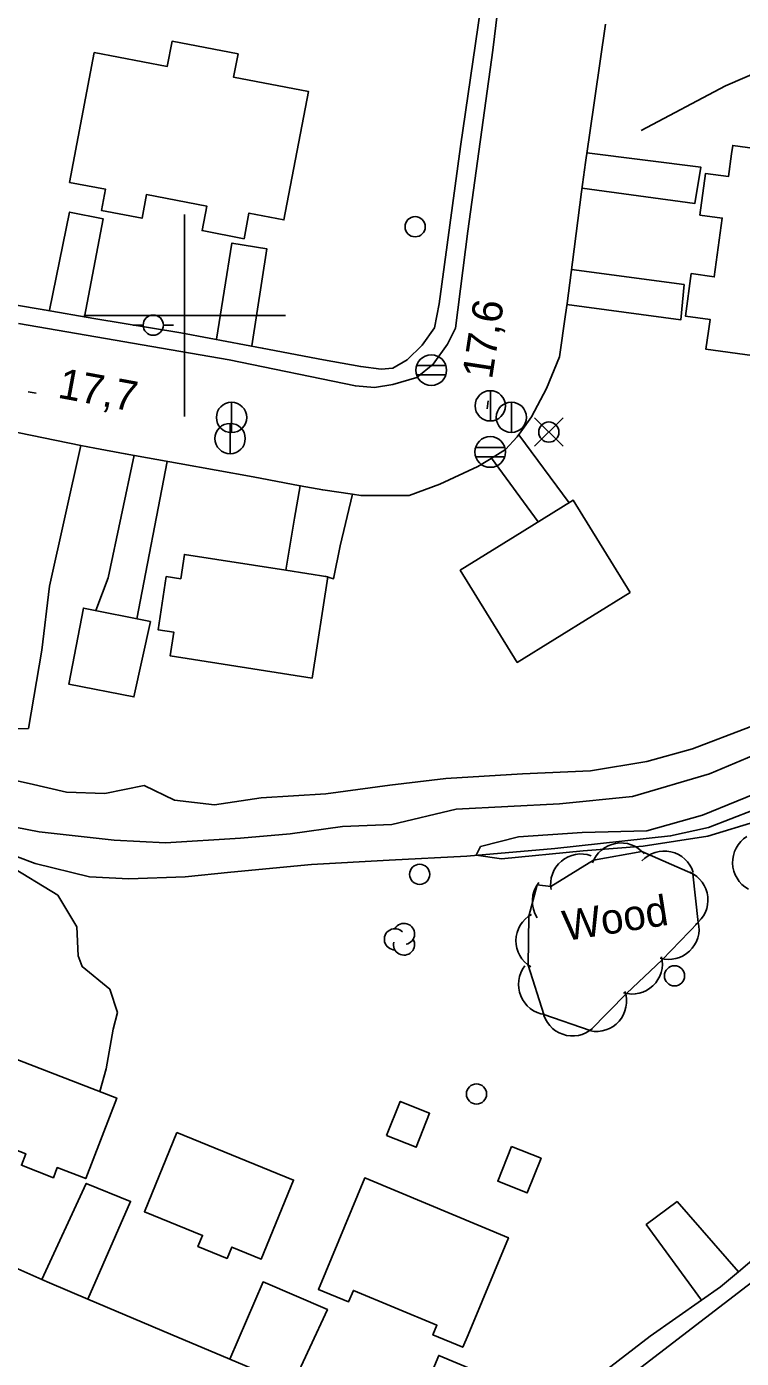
# Model space of a CAD drawing. Extents: x 646142 to 649934, y 5874075 to 5876351.
# Drawn here: x 647384.4 to 647455.1, y 5874896.7 to 5875028.6 of the extents above; entities that cross this region are included whole.
import ezdxf

# ---------------------------------------------------------------- set-up
doc = ezdxf.new("R2010")
doc.units = 0
for name, color, linetype in [('Niveau 19', 7, 'Continuous'), ('Niveau 2', 7, 'Continuous'), ('Niveau 21', 7, 'Continuous'), ('Niveau 22', 7, 'Continuous'), ('Niveau 3', 7, 'Continuous'), ('Niveau 31', 7, 'Continuous'), ('Niveau 36', 7, 'Continuous'), ('Niveau 4', 7, 'Continuous'), ('Niveau 44', 7, 'Continuous'), ('Niveau 56', 7, 'Continuous'), ('Niveau 61', 7, 'Continuous')]:
    doc.layers.add(name, color=color, linetype=linetype)

msp = doc.modelspace()

# ---------------------------------------------------------------- linework, layer by layer
at = {"layer": 'Niveau 19'}
for points in [[(647439.83, 5875016.1), (647451.11, 5875014.7), (647450.52, 5875011.1), (647439.36, 5875012.61)], [(647386.61, 5875000.54), (647388.61, 5875010.24), (647391.94, 5875009.56), (647390.07, 5874999.88)], [(647403.15, 5874997.67), (647404.68, 5875007.17), (647408.15, 5875006.59), (647406.66, 5874996.99)], [(647438.31, 5875004.57), (647449.45, 5875003.06), (647449.14, 5874999.59), (647437.85, 5875001.09)], [(647433.08, 5874988.2), (647438.06, 5874981.46)], [(647395, 5874986.16), (647392.43, 5874974.03), (647391.21, 5874970.79)], [(647435, 5874979.56), (647430.4, 5874985.88)], [(647398.28, 5874985.56), (647395.26, 5874969.97)], [(647410.02, 5874974.78), (647410.89, 5874979.95), (647411.44, 5874983.15)], [(647416.61, 5874982.3), (647415.39, 5874977.21), (647414.74, 5874973.94), (647413.87, 5874974.18)], [(647385.85, 5874904.56), (647390.26, 5874914.07), (647394.65, 5874912.29), (647390.4, 5874902.62)], [(647451.17, 5874902.5), (647445.71, 5874909.99), (647448.76, 5874912.27), (647454.84, 5874905.32)], [(647404.46, 5874896.66), (647407.77, 5874904.32), (647414.14, 5874901.58), (647410.65, 5874894.06)], [(647422.62, 5874890.96), (647425.16, 5874897.03), (647429.19, 5874895.33), (647426.34, 5874889.16)]]:
    msp.add_lwpolyline(points, dxfattribs=at)
at = {"layer": 'Niveau 2'}
for points in [[(647456.01, 5874959.28), (647450.29, 5874957.09), (647445.75, 5874955.83), (647440.18, 5874954.93), (647440.18, 5874954.93), (647433.45, 5874954.62), (647425.85, 5874954.16), (647420.32, 5874953.49), (647413.99, 5874952.64), (647407.56, 5874952.23), (647402.96, 5874951.55), (647399, 5874952.02), (647396, 5874953.47), (647392.11, 5874952.68), (647388.3, 5874952.82), (647384.6, 5874953.67), (647381.26, 5874954.39)], [(647457, 5874956.75), (647451.96, 5874954.63), (647444.36, 5874952.37), (647437.13, 5874951.65), (647426.9, 5874951.11), (647420.51, 5874949.6), (647415.62, 5874949.41), (647410.44, 5874948.67), (647405.52, 5874948.24), (647398.09, 5874947.79), (647393.03, 5874948.05), (647385.59, 5874948.88), (647380.82, 5874949.8)], [(647456.78, 5874949.98), (647451.79, 5874948.44), (647445.4, 5874947.46), (647439.47, 5874946.99), (647431.36, 5874946.19), (647428.87, 5874946.56), (647429.31, 5874947.42), (647433.07, 5874948.37), (647439.35, 5874948.82), (647445.77, 5874948.99), (647451.29, 5874950.52), (647458.08, 5874953.29)], [(647382.44, 5874945.65), (647387.43, 5874942.61), (647389.32, 5874939.48), (647389.44, 5874936.59), (647389.85, 5874935.53), (647392.59, 5874933.3), (647393.35, 5874931), (647392.93, 5874929.33), (647392.22, 5874925.42), (647391.61, 5874923.17)]]:
    msp.add_lwpolyline(points, dxfattribs=at)
at = {"layer": 'Niveau 21'}
for points in [[(647436.46, 5875070.16), (647434.19, 5875054.93), (647432.34, 5875041.24), (647430.5, 5875026.28), (647428.03, 5875008.35), (647426.81, 5874998.74), (647426.04, 5874997.17), (647424.61, 5874995.17), (647423, 5874993.86), (647420.63, 5874993.16), (647418.79, 5874992.86), (647416.91, 5874993.03), (647404.42, 5874995.61), (647383.56, 5874999.21)], [(647430.18, 5874985.75), (647431.78, 5874986.72), (647432.94, 5874987.99), (647433.3, 5874988.49), (647434.36, 5874989.98), (647435.82, 5874992.79), (647437.13, 5874995.92), (647437.71, 5875000.11), (647437.87, 5875001.2), (647438.4, 5875005.28), (647439.31, 5875012.25), (647439.69, 5875015.14), (647440.08, 5875017.86), (647441.66, 5875028.86)], [(647570.85, 5874992.99), (647561.65, 5874985.93), (647547.76, 5874975.61), (647537.83, 5874967.66), (647525.91, 5874958.46), (647511.83, 5874947.54), (647502.11, 5874939.72), (647494.75, 5874933.99), (647481.6, 5874924.2), (647468.49, 5874913.94), (647457.99, 5874905.69), (647447.03, 5874897.27)], [(647377.32, 5874989.66), (647389.73, 5874987.14), (647391.12, 5874986.86), (647394.12, 5874986.32), (647399.47, 5874985.34), (647406.79, 5874984.02), (647411.44, 5874983.15), (647413.67, 5874982.73), (647416.61, 5874982.3), (647417.46, 5874982.18), (647419.9, 5874982.19), (647422.23, 5874982.19), (647425.26, 5874983.3), (647429.04, 5874985.06), (647430.18, 5874985.75)], [(647447.03, 5874897.27), (647436.61, 5874889.26), (647433.24, 5874886.72), (647432, 5874886.24), (647430.63, 5874885.99), (647428.58, 5874886.49), (647422.59, 5874889.04), (647418.96, 5874890.56), (647411.82, 5874893.56), (647410.65, 5874894.06), (647404.46, 5874896.66), (647398.61, 5874899.13), (647390.4, 5874902.62), (647386.62, 5874904.22), (647385.85, 5874904.56), (647379.28, 5874907.45)]]:
    msp.add_lwpolyline(points, dxfattribs=at)
at = {"layer": 'Niveau 22'}
for points in [[(647436.46, 5875070.16), (647434.92, 5875069.56), (647434.18, 5875068.8), (647434.06, 5875066.59), (647432.55, 5875055.25), (647431.02, 5875044.13), (647429.29, 5875030.33), (647427.32, 5875016.73), (647425.19, 5875001.15), (647424.74, 5874998.79), (647423.52, 5874997.05), (647422.03, 5874995.63), (647420.6, 5874994.8), (647419.45, 5874994.68), (647417.44, 5874994.95), (647413.76, 5874995.63), (647407.69, 5874996.77), (647402.43, 5874997.75), (647399.63, 5874998.28), (647391.01, 5874999.72), (647386.08, 5875000.55), (647380.56, 5875001.48)], [(647445.19, 5875018.31), (647453.54, 5875022.75), (647459.75, 5875025.42)], [(647435.01, 5874890.4), (647446.08, 5874898.95), (647451.17, 5874902.5), (647453.07, 5874903.83), (647454.84, 5874905.32), (647459.31, 5874909.1), (647466.02, 5874914.2), (647467.56, 5874915.38), (647469.02, 5874916.51), (647478.36, 5874923.79), (647481.7, 5874926.4), (647485, 5874928.97), (647498.1, 5874939.21), (647510.87, 5874949.2), (647520, 5874955.91), (647529.65, 5874963.26), (647540.44, 5874972), (647545.63, 5874975.89), (647548.47, 5874978.02), (647556.13, 5874984.23), (647567.62, 5874992.92), (647572.26, 5874996.63)]]:
    msp.add_lwpolyline(points, dxfattribs=at)
at = {"layer": 'Niveau 3'}
for p, q in [((647384.51, 5874992.44), (647385.29, 5874992.3)), ((647429.95, 5874990.77), (647430.07, 5874991.56))]:
    msp.add_line(p, q, dxfattribs=at)
at = {"layer": 'Niveau 31'}
for points in [[(647388.59, 5875013.18), (647391.05, 5875026.04), (647398.27, 5875024.66), (647398.75, 5875027.15), (647405.29, 5875025.9), (647404.85, 5875023.6), (647412.26, 5875022.19), (647409.83, 5875009.47), (647406.37, 5875010.14), (647405.89, 5875007.61), (647401.72, 5875008.41), (647402.18, 5875010.84), (647396.22, 5875011.98), (647395.78, 5875009.64), (647391.77, 5875010.4), (647392.17, 5875012.5), (647388.59, 5875013.18)], [(647466.65, 5875015.16), (647463.91, 5874994.99), (647451.62, 5874996.66), (647451.87, 5874998.46), (647452.03, 5874999.62), (647449.59, 5874999.95), (647450.16, 5875004.15), (647450.16, 5875004.15), (647452.45, 5875003.83), (647453.24, 5875009.65), (647451.03, 5875009.95), (647451.59, 5875014.08), (647453.86, 5875013.78), (647454.16, 5875016.01), (647454.27, 5875016.84), (647466.65, 5875015.16)], [(647444.13, 5874972.59), (647432.94, 5874965.66), (647427.29, 5874974.78), (647433.42, 5874978.58), (647438.48, 5874981.71), (647444.13, 5874972.59)], [(647412.61, 5874964.11), (647398.57, 5874966.3), (647398.94, 5874968.64), (647397.36, 5874968.88), (647398.18, 5874974.16), (647399.61, 5874973.94), (647399.98, 5874976.34), (647410.02, 5874974.78), (647414.17, 5874974.13), (647412.61, 5874964.11)], [(647396.63, 5874969.7), (647394.98, 5874962.23), (647388.53, 5874963.5), (647389.97, 5874971.04), (647396.63, 5874969.7), (647396.63, 5874969.7)], [(647381.58, 5874927.04), (647393.28, 5874922.52), (647390.2, 5874914.54), (647387.39, 5874915.63), (647387.01, 5874914.63), (647383.83, 5874915.86), (647384.27, 5874917.01), (647378.56, 5874919.21), (647381.58, 5874927.04)], [(647420, 5874918.8), (647421.34, 5874922.18), (647424.26, 5874921.02), (647422.92, 5874917.64), (647420, 5874918.8)], [(647399.22, 5874919.12), (647410.78, 5874914.4), (647407.59, 5874906.58), (647404.66, 5874907.77), (647404.2, 5874906.64), (647401.32, 5874907.81), (647401.77, 5874908.92), (647396.02, 5874911.27), (647399.22, 5874919.12)], [(647432.37, 5874917.72), (647435.29, 5874916.56), (647433.93, 5874913.13), (647431.01, 5874914.3), (647432.37, 5874917.72)], [(647418.23, 5874914.45), (647432.06, 5874908.68), (647428.06, 5874899.09), (647427.53, 5874897.84), (647424.58, 5874899.07), (647424.98, 5874900.03), (647416.71, 5874903.48), (647416.22, 5874902.33), (647413.24, 5874903.57), (647417.84, 5874914.61), (647418.23, 5874914.45)]]:
    msp.add_lwpolyline(points, dxfattribs=at)
at = {"layer": 'Niveau 36'}
for p, q in [((647394.9, 5874999.05), (647395.9, 5874999.05)), ((647398.9, 5874999.05), (647397.9, 5874999.05)), ((647425.86, 5874995.04), (647422.98, 5874995.04)), ((647422.98, 5874994.12), (647425.86, 5874994.12)), ((647430.27, 5874989.55), (647430.27, 5874992.55)), ((647404.65, 5874988.4), (647404.65, 5874991.4)), ((647432.35, 5874988.41), (647432.35, 5874991.41)), ((647437.47, 5874987.05), (647434.65, 5874989.87)), ((647434.65, 5874987.05), (647437.47, 5874989.87)), ((647404.51, 5874986.31), (647404.51, 5874989.31)), ((647431.7, 5874986.94), (647428.82, 5874986.94)), ((647428.82, 5874986.02), (647431.7, 5874986.02))]:
    msp.add_line(p, q, dxfattribs=at)
for centre, radius in [((647422.82, 5875008.79), 1), ((647396.89, 5874999.05), 1), ((647424.42, 5874994.59), 1.52), ((647430.26, 5874991.06), 1.5), ((647404.64, 5874989.91), 1.5), ((647432.35, 5874989.92), 1.5), ((647404.5, 5874987.82), 1.5), ((647436.06, 5874988.46), 1), ((647430.26, 5874986.49), 1.52), ((647423.27, 5874944.67), 1), ((647448.51, 5874934.62), 1), ((647428.9, 5874922.92), 1)]:
    msp.add_circle(centre, radius, dxfattribs=at)
at = {"layer": 'Niveau 4'}
msp.add_lwpolyline([(647360.85, 5874952.99), (647368.62, 5874951.08), (647376.43, 5874949.06), (647385.19, 5874945.74), (647390.59, 5874944.42), (647394.47, 5874944.22), (647400.06, 5874944.42), (647404.58, 5874944.87), (647412.57, 5874945.66), (647420.26, 5874946.07), (647427.94, 5874946.48), (647436.64, 5874947.22), (647448.11, 5874948.47), (647451.88, 5874949.31), (647456.28, 5874951.03), (647464.51, 5874955.21), (647470.14, 5874959.61), (647472.73, 5874960.68), (647474.8, 5874961), (647477.04, 5874960.87), (647479.25, 5874959.93), (647483.53, 5874956.98), (647494.29, 5874949.2), (647499.83, 5874945.72)], dxfattribs=at)
at = {"layer": 'Niveau 44'}
msp.add_lwpolyline([(647434.9, 5874943.62), (647434.08, 5874940.54), (647434.01, 5874935.69), (647435.55, 5874930.78), (647440.14, 5874929.21), (647443.76, 5874932.87), (647447.28, 5874936.2), (647450.84, 5874939.9), (647450.31, 5874944.73), (647445.28, 5874946.94), (647440.5, 5874946.09), (647436.25, 5874943.47), (647434.9, 5874943.62)], dxfattribs=at)
for centre, radius, start, end in [((647443.2, 5874944.78), 3, 40.0392, 160.0171), ((647457.25, 5874945.85), 3, 121.6315, 241.6095), ((647439.24, 5874943.69), 3, 70.2726, 190.2506), ((647447.49, 5874943.97), 3, 17.3559, 137.3338), ((647448.82, 5874942.13), 3, 306.2155, 66.1935), ((647437.43, 5874942.01), 3, 141.6407, 213.1759), ((647421.72, 5874938.77), 1.05, 282.2692, 149.7263), ((647435.81, 5874938.09), 3, 119.2127, 239.1906), ((647447.94, 5874939.25), 3, 253.3949, 13.3729), ((647420.82, 5874938.24), 1.05, 44.1154, 269.804), ((647421.72, 5874937.72), 1.05, 166.9369, 29.6212), ((647436.06, 5874933.76), 3, 142.2193, 262.1973), ((647444.31, 5874935.82), 3, 253.3949, 13.3729), ((647440.76, 5874932.11), 3, 258.6951, 18.673), ((647438.41, 5874931.67), 3, 191.1451, 311.123)]:
    msp.add_arc(centre, radius, start, end, dxfattribs=at)
at = {"layer": 'Niveau 56'}
for points in [[(647384.54, 5874959.12), (647385.87, 5874966.86), (647386.62, 5874973.19), (647389.73, 5874987.14)], [(647384.54, 5874959.12), (647380.78, 5874959), (647375.05, 5874959.9), (647373.12, 5874960.42), (647372.71, 5874960.7), (647372.03, 5874961.32), (647367.25, 5874966.99), (647365.64, 5874967.91), (647363.21, 5874968.84), (647360.5, 5874969.41), (647358.18, 5874969.73), (647355.84, 5874969.7), (647353.68, 5874969.43), (647351.68, 5874968.64), (647350.72, 5874967.77), (647350, 5874966.48), (647349.54, 5874964.37), (647349.47, 5874962.11), (647348.32, 5874961.55)]]:
    msp.add_lwpolyline(points, dxfattribs=at)
at = {"layer": 'Niveau 61'}
for points in [[(647400, 5875010), (647400, 5875000), (647400, 5874990)], [(647390, 5875000), (647400, 5875000), (647410, 5875000)]]:
    msp.add_lwpolyline(points, dxfattribs=at)

# ---------------------------------------------------------------- texts
at = {"layer": 'Niveau 3'}
for s, rotation, p in [('17,6 ', 81.2247, (647430.43, 5874993.61)), ('17,7 ', 349.4886, (647387.33, 5874991.88))]:
    msp.add_text(s, height=3, rotation=rotation, dxfattribs=at).set_placement(p)
at = {"layer": 'Niveau 44'}
msp.add_text('Wood', height=3, rotation=8.9405, dxfattribs=at).set_placement((647437.69, 5874938.06))

doc.saveas('drawing.dxf')
